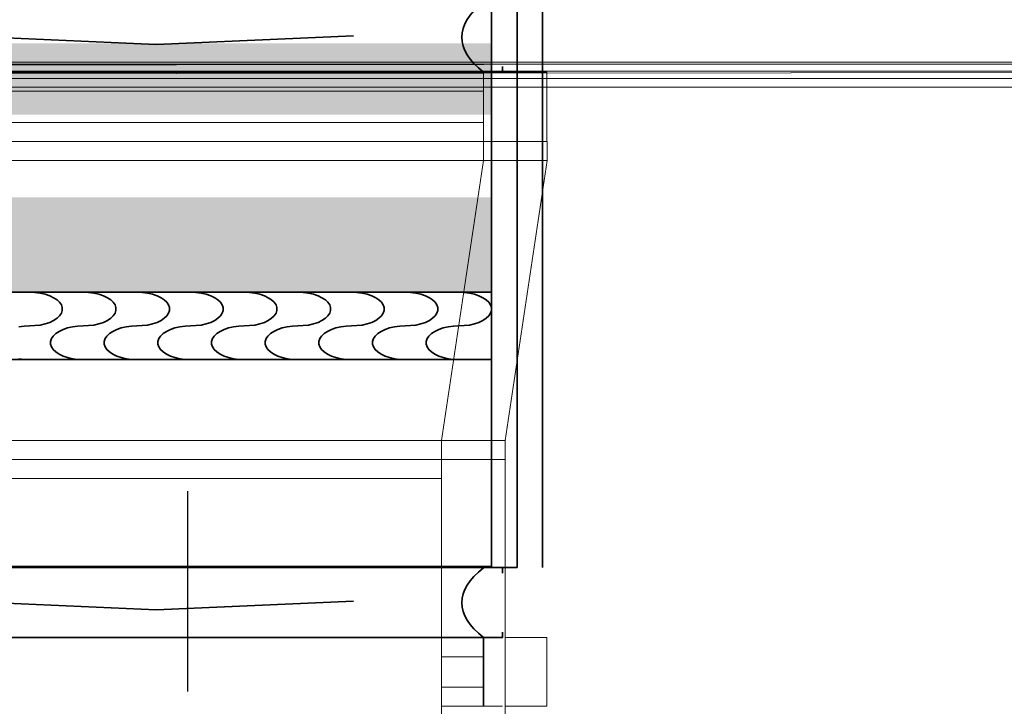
# Model space of a CAD drawing. Header units: millimetres. Extents: x -1465 to 393277, y -3788 to 454312.
# Tile 401 of 656: x 358729 to 360278, y 10342 to 11421. Entities that reach past the tile are written whole.
import ezdxf

# ---------------------------------------------------------------- set-up
doc = ezdxf.new("R2010")
doc.units = ezdxf.units.MM
doc.header["$XCLIPFRAME"] = 2
doc.linetypes.add('Dashed2cust', pattern=[50, 25, -25])
for name, color, linetype in [('FLUID-N2', 8, 'Continuous'), ('FLUID-N2-INS', 8, 'Continuous'), ('FLUID-W2', 8, 'Continuous'), ('FLUID-W2-150-ARRDU', 8, 'Continuous'), ('FLUID-W2-INS', 8, 'Continuous'), ('Konstrukcja - Dach', 8, 'Continuous'), ('niebieska', 8, 'Continuous')]:
    doc.layers.add(name, color=color, linetype=linetype)
picture_1 = doc.add_image_def('image1.bmp', size_in_pixel=(951, 911))

msp = doc.modelspace()

# ---------------------------------------------------------------- hatches: boundary and pattern name
at = {"layer": 'niebieska', "linetype": 'Continuous', "lineweight": 18, "ltscale": 100}
msp.add_hatch(color=8, dxfattribs=at).paths.add_polyline_path([(359471.6, 11383.8), (357654.6, 11383.8), (357654.6, 11271.8), (359471.6, 11271.8)])
at = {"layer": 'niebieska', "linetype": 'Continuous', "lineweight": 0, "ltscale": 100}
msp.add_hatch(color=8, dxfattribs=at).paths.add_polyline_path([(359471.6, 11141.8), (357654.6, 11141.8), (357654.6, 10992.8), (359471.6, 10992.8)])

# ---------------------------------------------------------------- linework, layer by layer
at = {"color": 8, "linetype": 'Dashed2cust', "lineweight": 35, "ltscale": 100}
msp.add_line((359551.6, 12527.8), (359551.6, 10559.8), dxfattribs=at)
at = {"color": 8, "linetype": 'Continuous', "lineweight": 35, "ltscale": 100}
for p, q in [((359471.6, 11448.8), (359471.6, 10561.8)), ((359511.6, 11448.8), (359511.6, 10559.8)), ((357654.6, 10561.8), (359471.6, 10561.8)), ((357654.6, 10559.8), (359471.6, 10559.8)), ((359458.6, 10559.8), (359458.6, 10561.8)), ((359471.6, 10559.8), (359511.6, 10559.8))]:
    msp.add_line(p, q, dxfattribs=at)
at = {"color": 8, "linetype": 'Continuous', "lineweight": 35, "ltscale": 100, "flags": 128}
for points in [[(357614.6, 12527.8), (359471.6, 12527.8), (359471.6, 10559.8), (357614.6, 10559.8)], [(357654.6, 10992.8), (357654.6, 10886.8), (359471.6, 10886.8), (359471.6, 10992.8)]]:
    msp.add_lwpolyline(points, close=True, dxfattribs=at)
for points in [[(359254.3, 11395.9), (358943.8, 11382.3), (358565.9, 11399.1), (358206, 11383.4), (357873.1, 11402.2)], [(357637.6, 11347.4), (357637.6, 11338.8), (359488.6, 11338.8), (359488.6, 11347.4)], [(358744.7, 10992.8), (358753.2, 10992.4), (358761.5, 10991.4), (358769.3, 10989.6), (358776.4, 10987.2), (358782.6, 10984.2), (358787.9, 10980.8), (358791.9, 10976.9), (358794.7, 10972.8), (358796.1, 10968.5), (358796.1, 10964.1), (358794.7, 10959.8), (358791.9, 10955.7), (358787.9, 10951.8), (358782.6, 10948.4), (358776.4, 10945.4), (358769.3, 10943), (358761.5, 10941.2), (358753.2, 10940.2), (358744.7, 10939.8), (358736.2, 10939.4), (358728, 10938.4)], [(358829.1, 10992.8), (358837.6, 10992.4), (358845.9, 10991.4), (358853.7, 10989.6), (358860.8, 10987.2), (358867.1, 10984.2), (358872.3, 10980.8), (358876.3, 10976.9), (358879.1, 10972.8), (358880.5, 10968.5), (358880.5, 10964.1), (358879.1, 10959.8), (358876.3, 10955.7), (358872.3, 10951.8), (358867.1, 10948.4), (358860.8, 10945.4), (358853.7, 10943), (358845.9, 10941.2), (358837.6, 10940.2), (358829.1, 10939.8), (358820.6, 10939.4), (358812.4, 10938.4), (358804.6, 10936.6), (358797.5, 10934.2), (358791.2, 10931.2), (358786, 10927.8), (358781.9, 10923.9), (358779.1, 10919.8), (358777.7, 10915.5), (358777.7, 10911.1), (358779.1, 10906.8), (358781.9, 10902.7), (358786, 10898.8), (358791.2, 10895.4), (358797.5, 10892.4), (358804.6, 10890), (358812.4, 10888.2), (358820.6, 10887.2), (358829.1, 10886.8)], [(358913.5, 10992.8), (358922, 10992.4), (358930.3, 10991.4), (358938.1, 10989.6), (358945.2, 10987.2), (358951.5, 10984.2), (358956.7, 10980.8), (358960.8, 10976.9), (358963.5, 10972.8), (358964.9, 10968.5), (358964.9, 10964.1), (358963.5, 10959.8), (358960.8, 10955.7), (358956.7, 10951.8), (358951.5, 10948.4), (358945.2, 10945.4), (358938.1, 10943), (358930.3, 10941.2), (358922, 10940.2), (358913.5, 10939.8), (358905.1, 10939.4), (358896.8, 10938.4), (358889, 10936.6), (358881.9, 10934.2), (358875.6, 10931.2), (358870.4, 10927.8), (358866.3, 10923.9), (358863.6, 10919.8), (358862.2, 10915.5), (358862.2, 10911.1), (358863.6, 10906.8), (358866.3, 10902.7), (358870.4, 10898.8), (358875.6, 10895.4), (358881.9, 10892.4), (358889, 10890), (358896.8, 10888.2), (358905.1, 10887.2), (358913.5, 10886.8)], [(358998, 10992.8), (359006.5, 10992.4), (359014.7, 10991.4), (359022.5, 10989.6), (359029.6, 10987.2), (359035.9, 10984.2), (359041.1, 10980.8), (359045.2, 10976.9), (359047.9, 10972.8), (359049.3, 10968.5), (359049.3, 10964.1), (359047.9, 10959.8), (359045.2, 10955.7), (359041.1, 10951.8), (359035.9, 10948.4), (359029.6, 10945.4), (359022.5, 10943), (359014.7, 10941.2), (359006.5, 10940.2), (358998, 10939.8), (358989.5, 10939.4), (358981.2, 10938.4), (358973.4, 10936.6), (358966.3, 10934.2), (358960, 10931.2), (358954.8, 10927.8), (358950.7, 10923.9), (358948, 10919.8), (358946.6, 10915.5), (358946.6, 10911.1), (358948, 10906.8), (358950.7, 10902.7), (358954.8, 10898.8), (358960, 10895.4), (358966.3, 10892.4), (358973.4, 10890), (358981.2, 10888.2), (358989.5, 10887.2), (358998, 10886.8)], [(359082.4, 10992.8), (359090.9, 10992.4), (359099.1, 10991.4), (359106.9, 10989.6), (359114.1, 10987.2), (359120.3, 10984.2), (359125.5, 10980.8), (359129.6, 10976.9), (359132.4, 10972.8), (359133.8, 10968.5), (359133.8, 10964.1), (359132.4, 10959.8), (359129.6, 10955.7), (359125.5, 10951.8), (359120.3, 10948.4), (359114.1, 10945.4), (359106.9, 10943), (359099.1, 10941.2), (359090.9, 10940.2), (359082.4, 10939.8), (359073.9, 10939.4), (359065.6, 10938.4), (359057.8, 10936.6), (359050.7, 10934.2), (359044.4, 10931.2), (359039.2, 10927.8), (359035.2, 10923.9), (359032.4, 10919.8), (359031, 10915.5), (359031, 10911.1), (359032.4, 10906.8), (359035.2, 10902.7), (359039.2, 10898.8), (359044.4, 10895.4), (359050.7, 10892.4), (359057.8, 10890), (359065.6, 10888.2), (359073.9, 10887.2), (359082.4, 10886.8)], [(359166.8, 10992.8), (359175.3, 10992.4), (359183.5, 10991.4), (359191.3, 10989.6), (359198.5, 10987.2), (359204.7, 10984.2), (359210, 10980.8), (359214, 10976.9), (359216.8, 10972.8), (359218.2, 10968.5), (359218.2, 10964.1), (359216.8, 10959.8), (359214, 10955.7), (359210, 10951.8), (359204.7, 10948.4), (359198.5, 10945.4), (359191.3, 10943), (359183.5, 10941.2), (359175.3, 10940.2), (359166.8, 10939.8), (359158.3, 10939.4), (359150.1, 10938.4), (359142.3, 10936.6), (359135.1, 10934.2), (359128.9, 10931.2), (359123.6, 10927.8), (359119.6, 10923.9), (359116.8, 10919.8), (359115.4, 10915.5), (359115.4, 10911.1), (359116.8, 10906.8), (359119.6, 10902.7), (359123.6, 10898.8), (359128.9, 10895.4), (359135.1, 10892.4), (359142.3, 10890), (359150.1, 10888.2), (359158.3, 10887.2), (359166.8, 10886.8)], [(359251.2, 10992.8), (359259.7, 10992.4), (359268, 10991.4), (359275.8, 10989.6), (359282.9, 10987.2), (359289.2, 10984.2), (359294.4, 10980.8), (359298.4, 10976.9), (359301.2, 10972.8), (359302.6, 10968.5), (359302.6, 10964.1), (359301.2, 10959.8), (359298.4, 10955.7), (359294.4, 10951.8), (359289.2, 10948.4), (359282.9, 10945.4), (359275.8, 10943), (359268, 10941.2), (359259.7, 10940.2), (359251.2, 10939.8), (359242.7, 10939.4), (359234.5, 10938.4), (359226.7, 10936.6), (359219.5, 10934.2), (359213.3, 10931.2), (359208.1, 10927.8), (359204, 10923.9), (359201.2, 10919.8), (359199.8, 10915.5), (359199.8, 10911.1), (359201.2, 10906.8), (359204, 10902.7), (359208.1, 10898.8), (359213.3, 10895.4), (359219.5, 10892.4), (359226.7, 10890), (359234.5, 10888.2), (359242.7, 10887.2), (359251.2, 10886.8)], [(359335.6, 10992.8), (359344.1, 10992.4), (359352.4, 10991.4), (359360.2, 10989.6), (359367.3, 10987.2), (359373.6, 10984.2), (359378.8, 10980.8), (359382.9, 10976.9), (359385.6, 10972.8), (359387, 10968.5), (359387, 10964.1), (359385.6, 10959.8), (359382.9, 10955.7), (359378.8, 10951.8), (359373.6, 10948.4), (359367.3, 10945.4), (359360.2, 10943), (359352.4, 10941.2), (359344.1, 10940.2), (359335.6, 10939.8), (359327.1, 10939.4), (359318.9, 10938.4), (359311.1, 10936.6), (359304, 10934.2), (359297.7, 10931.2), (359292.5, 10927.8), (359288.4, 10923.9), (359285.7, 10919.8), (359284.2, 10915.5), (359284.2, 10911.1), (359285.7, 10906.8), (359288.4, 10902.7), (359292.5, 10898.8), (359297.7, 10895.4), (359304, 10892.4), (359311.1, 10890), (359318.9, 10888.2), (359327.1, 10887.2), (359335.6, 10886.8)], [(359420.1, 10992.8), (359428.5, 10992.4), (359436.8, 10991.4), (359444.6, 10989.6), (359451.7, 10987.2), (359458, 10984.2), (359463.2, 10980.8), (359467.3, 10976.9), (359470, 10972.8), (359471.4, 10968.5), (359471.4, 10964.1), (359470, 10959.8), (359467.3, 10955.7), (359463.2, 10951.8), (359458, 10948.4), (359451.7, 10945.4), (359444.6, 10943), (359436.8, 10941.2), (359428.5, 10940.2), (359420.1, 10939.8), (359411.6, 10939.4), (359403.3, 10938.4), (359395.5, 10936.6), (359388.4, 10934.2), (359382.1, 10931.2), (359376.9, 10927.8), (359372.8, 10923.9), (359370.1, 10919.8), (359368.7, 10915.5), (359368.7, 10911.1), (359370.1, 10906.8), (359372.8, 10902.7), (359376.9, 10898.8), (359382.1, 10895.4), (359388.4, 10892.4), (359395.5, 10890), (359403.3, 10888.2), (359411.6, 10887.2), (359420.1, 10886.8)], [(358728, 10888.2), (358736.2, 10887.2), (358744.7, 10886.8)], [(357637.6, 10551.2), (357637.6, 10559.8), (359488.6, 10559.8), (359488.6, 10551.2)], [(359254.3, 10506.9), (358943.8, 10493.3), (358565.9, 10510.1), (358206, 10494.4), (357873.1, 10513.2)], [(357637.6, 10458.4), (357637.6, 10449.8), (359488.6, 10449.8), (359488.6, 10458.4)]]:
    msp.add_lwpolyline(points, dxfattribs=at)
at = {"color": 8, "linetype": 'Continuous', "lineweight": 35, "ltscale": 100}
for centre in [(360257.8, 11393.7), (360257.8, 10504.7)]:
    msp.add_ellipse(centre, major_axis=(833.2, 0), ratio=0.23272, start_param=2.854685, end_param=3.428501, dxfattribs=at)
at = {"layer": 'FLUID-N2', "color": 8, "linetype": 'Continuous', "lineweight": 18, "ltscale": 100}
for p, q in [((359488.6, 10449.8), (359392.9, 10449.8)), ((359458.6, 10419.8), (359392.9, 10419.8)), ((359458.6, 10371.8), (359392.9, 10371.8)), ((359488.6, 10341.8), (359392.9, 10341.8))]:
    msp.add_line(p, q, dxfattribs=at)
at = {"layer": 'FLUID-N2', "color": 8, "linetype": 'Continuous', "lineweight": 35, "ltscale": 100}
msp.add_line((359458.6, 10449.8), (359458.6, 10341.8), dxfattribs=at)
at = {"layer": 'FLUID-N2-INS', "color": 8, "linetype": 'Continuous', "lineweight": 13, "ltscale": 100}
for p, q in [((359558.6, 10449.8), (359492.9, 10449.8)), ((359558.6, 10341.8), (359558.6, 10449.8)), ((359492.9, 10341.8), (359558.6, 10341.8))]:
    msp.add_line(p, q, dxfattribs=at)
at = {"layer": 'FLUID-W2', "color": 8, "linetype": 'Continuous', "lineweight": 0, "ltscale": 100}
for p, q in [((359458.6, 11338.8), (359458.6, 11229.8)), ((359458.9, 11229.9), (359458.9, 11199.9)), ((359458.9, 11199.9), (359392.9, 10759.9)), ((359392.9, 10759.9), (359392.9, 10729.9)), ((359392.9, 10729.9), (359392.9, 9791.9))]:
    msp.add_line(p, q, dxfattribs=at)
at = {"layer": 'FLUID-W2', "color": 8, "linetype": 'Continuous', "lineweight": 18, "ltscale": 100}
for p, q in [((359458.6, 11308.8), (357667.6, 11308.8)), ((359458.6, 11259.8), (357667.6, 11259.8)), ((359392.9, 10699.9), (358592.9, 10699.9))]:
    msp.add_line(p, q, dxfattribs=at)
at = {"layer": 'FLUID-W2-150-ARRDU', "color": 8, "linetype": 'Continuous', "lineweight": 25, "ltscale": 100, "flags": 128}
msp.add_lwpolyline([(358992.9, 10679.9), (358992.9, 10364.9)], dxfattribs=at)
at = {"layer": 'FLUID-W2-INS', "color": 8, "linetype": 'Continuous', "lineweight": 13, "ltscale": 100}
for p, q in [((359558.6, 11338.8), (357567.6, 11338.8)), ((359558.6, 11229.8), (359558.6, 11338.8)), ((357567.6, 11229.8), (359558.6, 11229.8)), ((359558.9, 11229.9), (357567.9, 11229.9)), ((359558.9, 11199.9), (359558.9, 11229.9)), ((357567.9, 11199.9), (359558.9, 11199.9)), ((359558.9, 11199.9), (359492.9, 10759.9)), ((359492.9, 10759.9), (358492.9, 10759.9)), ((359492.9, 10729.9), (359492.9, 10759.9)), ((358492.9, 10729.9), (359492.9, 10729.9)), ((359492.9, 10729.9), (358492.9, 10729.9)), ((359492.9, 9791.9), (359492.9, 10729.9))]:
    msp.add_line(p, q, dxfattribs=at)
at = {"layer": 'Konstrukcja - Dach', "color": 8, "linetype": 'Continuous', "lineweight": 13, "ltscale": 100, "flags": 128}
for points in [[(351722.9, 11354.7), (362359.6, 11354.7)], [(351722.9, 11342.5), (362359.6, 11353.8)], [(351723.2, 11342.5), (362359.9, 11353.8)], [(351722.9, 11328.9), (362359.6, 11340.2)], [(351722.9, 11340.2), (362359.6, 11340.2)], [(351723.2, 11351.5), (362359.9, 11351.5)], [(351723.2, 11328.9), (362359.9, 11340.2)], [(351723.2, 11340.2), (362359.9, 11340.2)], [(362359.6, 11328.9), (351722.9, 11328.9)], [(362359.6, 11328.9), (351722.9, 11328.9)], [(362359.9, 11328.9), (351723.2, 11328.9)], [(362359.9, 11328.9), (351723.2, 11328.9)], [(362359.6, 11315.3), (351722.9, 11315.3)], [(362359.6, 11315.3), (351722.9, 11315.3)], [(362359.9, 11315.3), (351723.2, 11315.3)], [(362359.9, 11315.3), (351723.2, 11315.3)]]:
    msp.add_lwpolyline(points, dxfattribs=at)

# ---------------------------------------------------------------- pictures from other files: only their frames are drawn
at = {"color": 8, "lineweight": 13}
image = msp.add_image(picture_1, insert=(357607, 12545.8), size_in_units=(1986, 1904.6), rotation=-90, dxfattribs=at)
image.set_boundary_path([(-0.5, -0.5), (950.5, 910.5)])

doc.saveas('drawing.dxf')
